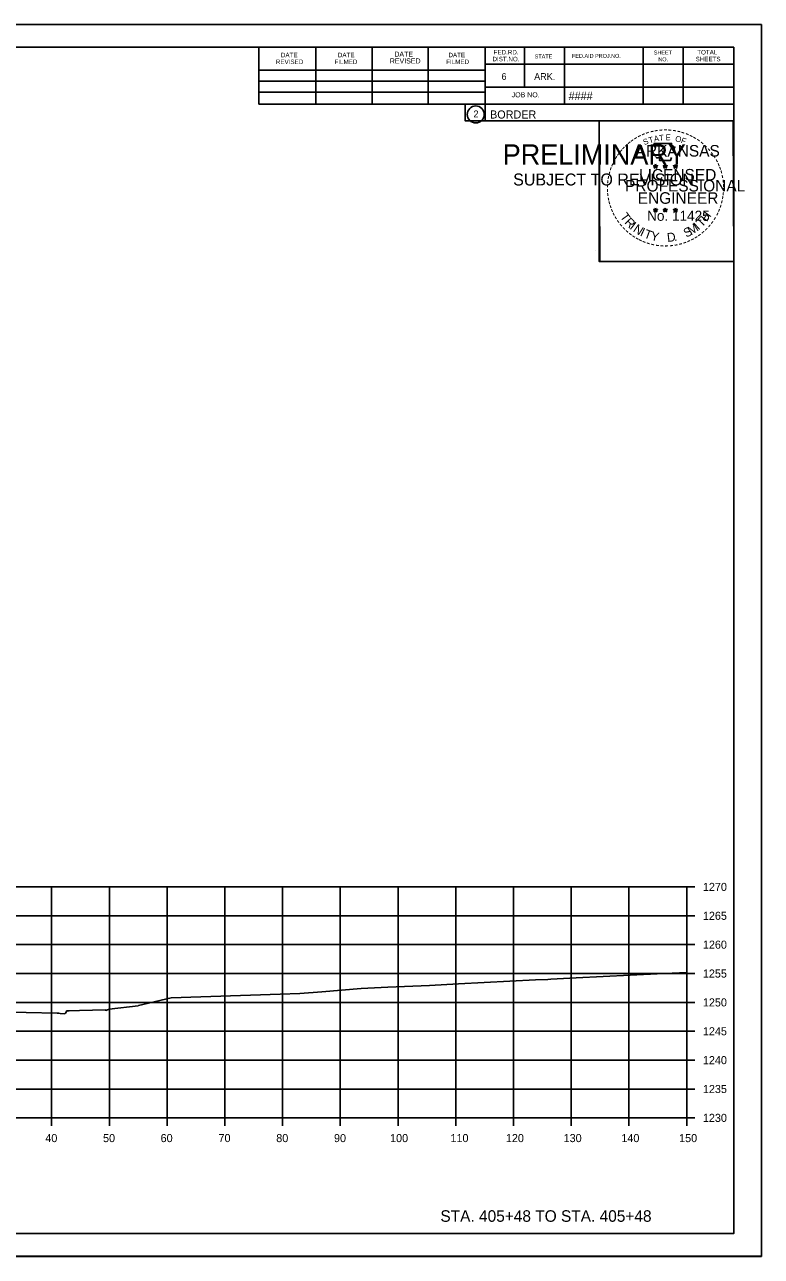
# Model space of a CAD drawing. Extents: x -70 to 701944, y -4 to 666871.
# Drawn here: x 666317.5 to 666445.1, y 658593.7 to 658807.1 of the extents above; entities that cross this region are included whole.
import ezdxf

# ---------------------------------------------------------------- set-up
doc = ezdxf.new("R2010")
doc.units = 0
for name, color, linetype in [('R_Axis', 7, 'Continuous'), ('R_Axis Annot', 7, 'Continuous'), ('R_Border', 7, 'Continuous'), ('R_Border PE', 7, 'Continuous'), ('R_Border Prem', 7, 'Continuous'), ('R_Draft', 7, 'Continuous'), ('R_Exist Surface', 7, 'Continuous'), ('R_Grid', 7, 'Continuous'), ('R_No Plot', 7, 'Continuous')]:
    doc.layers.add(name, color=color, linetype=linetype)

msp = doc.modelspace()

# ---------------------------------------------------------------- linework, layer by layer
at = {"layer": 'R_Axis'}
for p, q in [((666432.14, 658617.73), (666432.14, 658657.73)), ((666433.54, 658657.73), (666432.14, 658657.73)), ((666433.54, 658652.73), (666432.14, 658652.73)), ((666433.54, 658647.73), (666432.14, 658647.73)), ((666433.54, 658642.73), (666432.14, 658642.73)), ((666433.54, 658637.73), (666432.14, 658637.73)), ((666433.54, 658632.73), (666432.14, 658632.73)), ((666433.54, 658627.73), (666432.14, 658627.73)), ((666433.54, 658622.73), (666432.14, 658622.73)), ((666132.14, 658617.73), (666432.14, 658617.73)), ((666322.14, 658616.33), (666322.14, 658617.73)), ((666332.14, 658616.33), (666332.14, 658617.73)), ((666342.14, 658616.33), (666342.14, 658617.73)), ((666352.14, 658616.33), (666352.14, 658617.73)), ((666362.14, 658616.33), (666362.14, 658617.73)), ((666372.14, 658616.33), (666372.14, 658617.73)), ((666382.14, 658616.33), (666382.14, 658617.73)), ((666392.14, 658616.33), (666392.14, 658617.73)), ((666402.14, 658616.33), (666402.14, 658617.73)), ((666412.14, 658616.33), (666412.14, 658617.73)), ((666422.14, 658616.33), (666422.14, 658617.73)), ((666432.14, 658616.33), (666432.14, 658617.73)), ((666433.54, 658617.73), (666432.14, 658617.73))]:
    msp.add_line(p, q, dxfattribs=at)
at = {"layer": 'R_Border'}
for p, q in [((666124.14, 658803.19), (666440.32, 658803.19)), ((666358.06, 658793.31), (666358.06, 658803.19)), ((666367.92, 658793.31), (666367.92, 658802.99)), ((666377.68, 658793.31), (666377.68, 658802.99)), ((666387.36, 658793.31), (666387.36, 658802.99)), ((666397.22, 658803.19), (666397.22, 658790.39)), ((666404.06, 658803.19), (666404.06, 658796.25)), ((666411, 658803.19), (666411, 658793.31)), ((666424.58, 658803.19), (666424.58, 658793.31)), ((666431.52, 658803.19), (666431.52, 658793.31)), ((666440.32, 658597.73), (666440.32, 658803.19)), ((666440.32, 658800.25), (666397.22, 658800.25)), ((666440.32, 658800.27), (666440.32, 658800.27)), ((666358.06, 658799.17), (666397.22, 658799.17)), ((666358.06, 658797.31), (666397.22, 658797.31)), ((666358.06, 658793.31), (666358.06, 658795.37)), ((666358.06, 658795.37), (666397.22, 658795.37)), ((666440.32, 658796.25), (666397.22, 658796.25)), ((666400.18, 658796.25), (666440.32, 658796.25)), ((666440.32, 658793.31), (666358.06, 658793.31)), ((666397.22, 658790.39), (666440.32, 658790.39)), ((666440.32, 658597.73), (666124.14, 658597.73))]:
    msp.add_line(p, q, dxfattribs=at)
msp.add_circle((666395.6, 658791.52), 1.47, dxfattribs=at)
at = {"layer": 'R_Border PE'}
for p, q in [((666426.4, 658782.64), (666426.75, 658782.53)), ((666426.4, 658782.64), (666426.65, 658782.6)), ((666426.4, 658782.64), (666426.64, 658782.52)), ((666426.53, 658782.23), (666426.75, 658782.53)), ((666426.53, 658782.23), (666426.66, 658782.48)), ((666426.53, 658782.23), (666426.75, 658782.45)), ((666426.75, 658782.9), (666426.71, 658782.64)), ((666426.75, 658782.53), (666426.75, 658782.9)), ((666426.75, 658782.9), (666426.8, 658782.65)), ((666427.1, 658782.64), (666426.75, 658782.53)), ((666426.96, 658782.23), (666426.75, 658782.53)), ((666426.96, 658782.23), (666426.75, 658782.45)), ((666427.1, 658782.64), (666426.81, 658782.59)), ((666426.96, 658782.23), (666426.83, 658782.52)), ((666427.1, 658782.64), (666426.89, 658782.54)), ((666428.07, 658782.64), (666428.42, 658782.53)), ((666428.07, 658782.64), (666428.32, 658782.6)), ((666428.07, 658782.64), (666428.31, 658782.52)), ((666428.2, 658782.23), (666428.42, 658782.53)), ((666428.2, 658782.23), (666428.33, 658782.48)), ((666428.2, 658782.23), (666428.42, 658782.45)), ((666428.42, 658782.9), (666428.38, 658782.64)), ((666428.42, 658782.53), (666428.42, 658782.9)), ((666428.42, 658782.9), (666428.47, 658782.65)), ((666428.77, 658782.64), (666428.42, 658782.53)), ((666428.63, 658782.23), (666428.42, 658782.53)), ((666428.63, 658782.23), (666428.42, 658782.45)), ((666428.77, 658782.64), (666428.48, 658782.59)), ((666428.63, 658782.23), (666428.5, 658782.52)), ((666428.77, 658782.64), (666428.56, 658782.54)), ((666429.84, 658782.63), (666430.18, 658782.52)), ((666429.84, 658782.63), (666430.09, 658782.58)), ((666429.84, 658782.63), (666430.07, 658782.51)), ((666429.97, 658782.22), (666430.18, 658782.52)), ((666429.97, 658782.22), (666430.09, 658782.47)), ((666429.97, 658782.22), (666430.18, 658782.44)), ((666430.18, 658782.88), (666430.14, 658782.63)), ((666430.18, 658782.52), (666430.18, 658782.88)), ((666430.18, 658782.88), (666430.23, 658782.63)), ((666430.53, 658782.63), (666430.18, 658782.52)), ((666430.4, 658782.22), (666430.18, 658782.52)), ((666430.4, 658782.22), (666430.18, 658782.44)), ((666430.53, 658782.63), (666430.25, 658782.58)), ((666430.4, 658782.22), (666430.26, 658782.51)), ((666430.53, 658782.63), (666430.33, 658782.53)), ((666426.4, 658775.07), (666426.75, 658774.96)), ((666426.4, 658775.07), (666426.65, 658775.02)), ((666426.4, 658775.07), (666426.63, 658774.95)), ((666426.53, 658774.66), (666426.75, 658774.96)), ((666426.53, 658774.66), (666426.66, 658774.9)), ((666426.53, 658774.66), (666426.74, 658774.88)), ((666426.75, 658775.32), (666426.71, 658775.07)), ((666426.96, 658774.66), (666426.74, 658774.87)), ((666426.75, 658774.96), (666426.75, 658775.32)), ((666426.75, 658775.32), (666426.8, 658775.07)), ((666427.09, 658775.07), (666426.75, 658774.96)), ((666426.96, 658774.66), (666426.75, 658774.96)), ((666427.09, 658775.07), (666426.81, 658775.02)), ((666426.96, 658774.66), (666426.82, 658774.95)), ((666427.09, 658775.07), (666426.89, 658774.97)), ((666428.07, 658775.07), (666428.42, 658774.96)), ((666428.07, 658775.07), (666428.32, 658775.02)), ((666428.07, 658775.07), (666428.3, 658774.95)), ((666428.2, 658774.66), (666428.42, 658774.96)), ((666428.2, 658774.66), (666428.33, 658774.9)), ((666428.2, 658774.66), (666428.41, 658774.88)), ((666428.42, 658775.32), (666428.37, 658775.07)), ((666428.63, 658774.66), (666428.41, 658774.87)), ((666428.42, 658774.96), (666428.42, 658775.32)), ((666428.42, 658775.32), (666428.46, 658775.07)), ((666428.76, 658775.07), (666428.42, 658774.96)), ((666428.63, 658774.66), (666428.42, 658774.96)), ((666428.76, 658775.07), (666428.48, 658775.02)), ((666428.63, 658774.66), (666428.49, 658774.95)), ((666428.76, 658775.07), (666428.56, 658774.97)), ((666429.83, 658775.06), (666430.18, 658774.95)), ((666429.83, 658775.06), (666430.09, 658775.01)), ((666429.83, 658775.06), (666430.07, 658774.94)), ((666429.97, 658774.65), (666430.18, 658774.95)), ((666429.97, 658774.65), (666430.09, 658774.89)), ((666429.97, 658774.65), (666430.18, 658774.87)), ((666430.18, 658775.31), (666430.14, 658775.06)), ((666430.18, 658774.95), (666430.18, 658775.31)), ((666430.18, 658775.31), (666430.23, 658775.06)), ((666430.53, 658775.06), (666430.18, 658774.95)), ((666430.4, 658774.65), (666430.18, 658774.95)), ((666430.4, 658774.65), (666430.18, 658774.86)), ((666430.53, 658775.06), (666430.24, 658775.01)), ((666430.4, 658774.65), (666430.26, 658774.94)), ((666430.53, 658775.06), (666430.33, 658774.96))]:
    msp.add_line(p, q, dxfattribs=at)
for points in [[(666426.44, 658786.52), (666426.71, 658785.69)], [(666429.95, 658785.6), (666430.1, 658785.88), (666429.41, 658785.86), (666429.56, 658786.52), (666426.44, 658786.52)], [(666426.75, 658782.9), (666426.96, 658782.23), (666426.4, 658782.64), (666427.1, 658782.64), (666426.53, 658782.23), (666426.75, 658782.9)], [(666426.93, 658784.1), (666426.93, 658784.01), (666427.5, 658783.99), (666427.44, 658783.52), (666429.31, 658783.52), (666429.51, 658784.05)], [(666428.42, 658782.9), (666428.63, 658782.23), (666428.07, 658782.64), (666428.77, 658782.64), (666428.2, 658782.23), (666428.42, 658782.9)], [(666430.18, 658782.88), (666430.4, 658782.22), (666429.84, 658782.63), (666430.53, 658782.63), (666429.97, 658782.22), (666430.18, 658782.88)], [(666426.75, 658775.32), (666426.96, 658774.66), (666426.4, 658775.07), (666427.09, 658775.07), (666426.53, 658774.66), (666426.75, 658775.32)], [(666428.42, 658775.32), (666428.63, 658774.66), (666428.07, 658775.07), (666428.76, 658775.07), (666428.2, 658774.66), (666428.42, 658775.32)], [(666430.18, 658775.31), (666430.4, 658774.65), (666429.83, 658775.06), (666430.53, 658775.06), (666429.97, 658774.65), (666430.18, 658775.31)]]:
    msp.add_lwpolyline(points, dxfattribs=at)
for centre, radius in [((666426.75, 658782.53), 0.172), ((666426.75, 658782.53), 0.145), ((666426.75, 658782.53), 0.116), ((666426.75, 658782.53), 0.0991), ((666426.75, 658782.53), 0.0747), ((666426.75, 658782.53), 0.0495), ((666426.75, 658782.53), 0.0296), ((666428.42, 658782.53), 0.172), ((666428.42, 658782.53), 0.145), ((666428.42, 658782.53), 0.116), ((666428.42, 658782.53), 0.0991), ((666428.42, 658782.53), 0.0747), ((666428.42, 658782.53), 0.0495), ((666428.42, 658782.53), 0.0296), ((666430.18, 658782.52), 0.172), ((666430.18, 658782.52), 0.145), ((666430.18, 658782.52), 0.116), ((666430.18, 658782.52), 0.0991), ((666430.18, 658782.52), 0.0747), ((666430.18, 658782.52), 0.0495), ((666430.18, 658782.52), 0.0296), ((666426.75, 658774.96), 0.172), ((666426.75, 658774.96), 0.145), ((666426.75, 658774.96), 0.116), ((666426.75, 658774.96), 0.0991), ((666426.75, 658774.96), 0.0747), ((666426.75, 658774.96), 0.0495), ((666426.75, 658774.96), 0.0296), ((666428.41, 658774.96), 0.172), ((666428.41, 658774.96), 0.145), ((666428.41, 658774.96), 0.116), ((666428.41, 658774.96), 0.0991), ((666428.41, 658774.96), 0.0747), ((666428.41, 658774.96), 0.0495), ((666428.41, 658774.96), 0.0296), ((666430.18, 658774.95), 0.172), ((666430.18, 658774.95), 0.145), ((666430.18, 658774.95), 0.116), ((666430.18, 658774.95), 0.0991), ((666430.18, 658774.95), 0.0747), ((666430.18, 658774.95), 0.0495), ((666430.18, 658774.95), 0.0296)]:
    msp.add_circle(centre, radius, dxfattribs=at)
at = {"layer": 'R_Exist Surface'}
msp.add_lwpolyline([(666314.13, 658636.06), (666317.73, 658635.97), (666323.11, 658635.85), (666323.39, 658635.84), (666323.65, 658635.83), (666324.44, 658635.75), (666324.53, 658635.86), (666324.8, 658636.28), (666324.98, 658636.29), (666324.98, 658636.29), (666325.17, 658636.29), (666325.17, 658636.29), (666326.96, 658636.34), (666331.47, 658636.46), (666331.51, 658636.34), (666332.13, 658636.54), (666337.12, 658637.16), (666337.21, 658637.19), (666342.83, 658638.52), (666361.73, 658639.15), (666365.11, 658639.3), (666368.95, 658639.58), (666375.78, 658640.15), (666380.39, 658640.37), (666387.59, 658640.68), (666392.59, 658640.94), (666405.97, 658641.61), (666408.08, 658641.71), (666408.6, 658641.74), (666413.02, 658641.97), (666427.01, 658642.7), (666432.14, 658642.9)], dxfattribs=at)
at = {"layer": 'R_Grid'}
for p, q in [((666132.14, 658657.73), (666432.14, 658657.73)), ((666322.14, 658617.73), (666322.14, 658657.73)), ((666332.14, 658617.73), (666332.14, 658657.73)), ((666342.14, 658617.73), (666342.14, 658657.73)), ((666352.14, 658617.73), (666352.14, 658657.73)), ((666362.14, 658617.73), (666362.14, 658657.73)), ((666372.14, 658617.73), (666372.14, 658657.73)), ((666382.14, 658617.73), (666382.14, 658657.73)), ((666392.14, 658617.73), (666392.14, 658657.73)), ((666402.14, 658617.73), (666402.14, 658657.73)), ((666412.14, 658617.73), (666412.14, 658657.73)), ((666422.14, 658617.73), (666422.14, 658657.73)), ((666432.14, 658617.73), (666432.14, 658657.73)), ((666132.14, 658652.73), (666432.14, 658652.73)), ((666132.14, 658647.73), (666432.14, 658647.73)), ((666132.14, 658642.73), (666432.14, 658642.73)), ((666132.14, 658637.73), (666432.14, 658637.73)), ((666132.14, 658632.73), (666432.14, 658632.73)), ((666132.14, 658627.73), (666432.14, 658627.73)), ((666132.14, 658622.73), (666432.14, 658622.73)), ((666132.14, 658617.73), (666432.14, 658617.73))]:
    msp.add_line(p, q, dxfattribs=at)
at = {"layer": 'R_No Plot'}
for p, q in [((666111.74, 658807.08), (666445.07, 658807.08)), ((666416.35, 658767.93), (666416.35, 658767.93)), ((666111.74, 658593.75), (666445.07, 658593.75))]:
    msp.add_line(p, q, dxfattribs=at)
for points in [[(666111.73, 658807.08), (666445.07, 658807.08), (666445.07, 658593.74), (666111.73, 658593.74)], [(666358.06, 658803.19), (666358.06, 658793.31), (666393.79, 658793.31), (666393.79, 658790.39), (666416.99, 658790.39), (666416.99, 658766.05), (666440.32, 658766.05), (666440.32, 658597.73), (666124.14, 658597.73), (666124.14, 658803.19)], [(666416.99, 658790.39), (666440.2, 658790.39), (666440.32, 658766.05), (666417.11, 658766.05)]]:
    msp.add_lwpolyline(points, close=True, dxfattribs=at)

# ---------------------------------------------------------------- texts
at = {"layer": 'R_Axis Annot'}
for s, p in [('1270', (666434.94, 658657.03)), ('1265', (666434.94, 658652.03)), ('1260', (666434.94, 658647.03)), ('1255', (666434.94, 658642.03)), ('1250', (666434.94, 658637.03)), ('1245', (666434.94, 658632.03)), ('1240', (666434.94, 658627.03)), ('1235', (666434.94, 658622.03)), ('1230', (666434.94, 658617.03)), ('40', (666321.05, 658613.53)), ('50', (666331.05, 658613.53)), ('60', (666341.02, 658613.53)), ('70', (666351.05, 658613.53)), ('80', (666361.05, 658613.53)), ('90', (666371.05, 658613.53)), ('100', (666380.76, 658613.53)), ('110', (666391.22, 658613.53)), ('120', (666400.82, 658613.53)), ('130', (666410.82, 658613.53)), ('140', (666420.82, 658613.53)), ('150', (666430.82, 658613.53))]:
    msp.add_text(s, height=1.4, dxfattribs=at).set_placement(p)
at = {"layer": 'R_Border'}
for s, height, p in [('DATE', 0.782, (666361.86, 658801.43)), ('DATE', 0.782, (666371.72, 658801.43)), ('DATE', 0.879, (666381.5, 658801.53)), ('DATE', 0.782, (666390.88, 658801.43)), ('DIST.NO.', 0.782, (666398.5, 658800.73)), ('FED.RD.', 0.782, (666398.7, 658801.91)), ('STATE', 0.684, (666405.82, 658801.23)), ('FED.AID PROJ.NO.', 0.684, (666412.28, 658801.33)), ('SHEET', 0.684, (666426.44, 658801.91)), ('SHEETS', 0.782, (666433.68, 658800.73)), ('TOTAL', 0.782, (666433.96, 658801.91)), ('REVISED', 0.782, (666360.98, 658800.25)), ('FILMED', 0.782, (666371.14, 658800.25)), ('REVISED', 0.879, (666380.72, 658800.35)), ('FILMED', 0.782, (666390.48, 658800.25)), ('NO.', 0.684, (666427.22, 658800.73)), ('6', 1.17, (666400.06, 658797.51)), ('ARK.', 1.172, (666405.72, 658797.51)), ('JOB NO.', 0.879, (666401.82, 658794.49)), ('####', 1.4, (666411.69, 658794.05)), ('2', 1.17, (666395.22, 658791.04)), ('BORDER', 1.4, (666398.08, 658790.82))]:
    msp.add_text(s, height=height, rotation=360, dxfattribs=at).set_placement(p)
at = {"layer": 'R_Border PE'}
for s, height, rotation, p in [('-', 1.6, 13.6301, (666425.94, 658787.89)), ('-', 1.6, 10.2193, (666426.62, 658788.05)), ('-', 1.6, 5.8968, (666427.35, 658788.16)), ('-', 1.6, 0.1862, (666428.12, 658788.23)), ('-', 1.6, 357.743, (666428.84, 658788.22)), ('-', 1.6, 352.1617, (666429.59, 658788.16)), ('-', 1.6, 347.2049, (666430.31, 658788.05)), ('-', 1.6, 38.9507, (666422.27, 658785.92)), ('-', 1.6, 36.2317, (666422.75, 658786.3)), ('-', 1.6, 34.0636, (666423.33, 658786.69)), ('-', 1.6, 28.7918, (666423.92, 658787.06)), ('-', 1.6, 24.3072, (666424.56, 658787.38)), ('S', 1, 21.594, (666424.8, 658786.2)), ('-', 1.6, 19.1761, (666425.19, 658787.65)), ('T', 1, 16.4036, (666425.71, 658786.53)), ('A', 1, 11.2132, (666426.54, 658786.78)), ('T', 1, 6.0228, (666427.39, 658786.95)), ('E', 1, 0.8323, (666428.49, 658787.06)), ('O', 1, 350.4515, (666430.1, 658786.85)), ('F', 1, 340.0707, (666431.05, 658786.62)), ('-', 1.6, 342.3362, (666430.94, 658787.89)), ('-', 1.6, 337.8551, (666431.68, 658787.67)), ('-', 1.6, 334.1211, (666432.31, 658787.4)), ('-', 1.6, 329.6409, (666432.89, 658787.12)), ('-', 1.6, 325.8627, (666433.53, 658786.76)), ('-', 1.6, 320.5297, (666434.14, 658786.33)), ('-', 1.6, 54.2325, (666420.58, 658783.97)), ('-', 1.6, 50.6142, (666420.99, 658784.54)), ('-', 1.6, 48.423, (666421.39, 658785.02)), ('-', 1.6, 42.9622, (666421.84, 658785.5)), ('ARKANSAS', 2, 360, (666423.3, 658784.23)), ('-', 1.6, 315.5786, (666434.74, 658785.84)), ('-', 1.6, 309.8797, (666435.31, 658785.29)), ('-', 1.6, 306.6522, (666435.83, 658784.69)), ('-', 1.4, 303.6753, (666436.32, 658784.12)), ('-', 1.6, 72.3945, (666419.46, 658781.59)), ('-', 1.6, 67.7743, (666419.68, 658782.22)), ('-', 1.6, 62.8713, (666419.94, 658782.83)), ('-', 1.6, 58.0706, (666420.25, 658783.44)), ('DWB', 0.01, 360, (666426.74, 658782.52)), ('DWB', 0.01, 360, (666428.41, 658782.52)), ('DWB', 0.01, 360, (666430.17, 658782.51)), ('-', 1.6, 299.6684, (666436.64, 658783.51)), ('-', 1.6, 294.6628, (666436.96, 658782.9)), ('-', 1.6, 290.5728, (666437.22, 658782.33)), ('-', 1.6, 85.1863, (666419.05, 658779.47)), ('-', 1.6, 81.2013, (666419.13, 658780.16)), ('-', 1.6, 75.461, (666419.26, 658780.87)), ('PROFESSIONAL', 2, 360, (666421.47, 658778.18)), ('LICENSED', 2, 360, (666423.89, 658780.08)), ('-', 1.6, 285.1233, (666437.45, 658781.75)), ('-', 1.6, 280.5493, (666437.65, 658781)), ('-', 1.6, 276.5962, (666437.81, 658780.24)), ('-', 1.6, 94.1959, (666419.06, 658778.04)), ('-', 1.6, 89.0622, (666419.03, 658778.77)), ('ENGINEER', 2, 360, (666423.66, 658776.05)), ('-', 1.6, 263.5172, (666437.89, 658778.22)), ('-', 1.6, 274.3301, (666437.87, 658779.51)), ('-', 1.6, 269.9407, (666437.91, 658778.88)), ('-', 1.6, 98.9479, (666419.14, 658777.38)), ('-', 1.6, 101.7149, (666419.27, 658776.64)), ('-', 1.6, 105.4578, (666419.43, 658776.05)), ('-', 1.6, 252.8681, (666437.53, 658776.16)), ('-', 1.6, 255.7626, (666437.71, 658776.88)), ('-', 1.6, 260.9953, (666437.82, 658777.56)), ('-', 1.6, 109.0874, (666419.65, 658775.42)), ('-', 1.6, 114.0643, (666419.9, 658774.82)), ('-', 1.6, 115.7289, (666420.21, 658774.2)), ('-', 1.6, 120.4471, (666420.56, 658773.62)), ('T', 1.54, 306.0406, (666420.51, 658773.8)), ('No. 11425', 1.757, 360, (666425.28, 658773.1)), ('DWB', 0.01, 360, (666426.73, 658774.95)), ('DWB', 0.01, 360, (666428.4, 658774.95)), ('DWB', 0.01, 360, (666430.17, 658774.94)), ('T', 1.54, 46.6444, (666434.74, 658771.89)), ('H', 1.54, 54.6088, (666435.63, 658772.83)), ('-', 1.6, 239.0712, (666436.65, 658774.11)), ('-', 1.6, 244.6197, (666437.04, 658774.86)), ('-', 1.6, 247.8887, (666437.3, 658775.49)), ('-', 1.6, 125.8934, (666420.97, 658773.06)), ('-', 1.6, 130.7181, (666421.43, 658772.5)), ('-', 1.6, 134.2238, (666421.95, 658771.96)), ('R', 1.54, 314.005, (666421.27, 658772.75)), ('I', 1.54, 321.9694, (666422.17, 658771.82)), ('N', 1.54, 326.5002, (666422.74, 658771.34)), ('I', 1.54, 335.3603, (666423.94, 658770.56)), ('T', 1.54, 339.8912, (666424.61, 658770.23)), ('S', 1.54, 26.9312, (666432.05, 658770.16)), ('M', 1.54, 32.6563, (666432.89, 658770.56)), ('I', 1.54, 42.1136, (666434.17, 658771.41)), ('-', 1.6, 225.7653, (666435.34, 658772.33)), ('-', 1.6, 231.2538, (666435.82, 658772.89)), ('-', 1.6, 233.8452, (666436.25, 658773.46)), ('-', 1.6, 138.9338, (666422.47, 658771.5)), ('-', 1.6, 144.6463, (666423.03, 658771.09)), ('-', 1.6, 148.0898, (666423.59, 658770.72)), ('-', 1.6, 151.5704, (666424.17, 658770.39)), ('-', 1.6, 154.6002, (666424.69, 658770.15)), ('-', 1.6, 158.5612, (666425.31, 658769.89)), ('Y', 1.54, 347.8556, (666425.82, 658769.79)), ('D', 1.54, 6.3969, (666428.81, 658769.43)), ('.', 1.54, 13.7642, (666430, 658769.55)), ('-', 1.6, 200.7184, (666431.93, 658770.02)), ('-', 1.6, 204.2516, (666432.55, 658770.29)), ('-', 1.6, 207.3568, (666433.17, 658770.61)), ('-', 1.6, 212.2491, (666433.73, 658770.96)), ('-', 1.6, 215.7363, (666434.27, 658771.35)), ('-', 1.6, 221.0851, (666434.81, 658771.82)), ('-', 1.6, 162.7983, (666426, 658769.68)), ('-', 1.6, 167.5555, (666426.72, 658769.52)), ('-', 1.6, 173.1155, (666427.49, 658769.41)), ('-', 1.6, 176.5183, (666428.24, 658769.35)), ('-', 1.6, 181.5918, (666428.98, 658769.37)), ('-', 1.6, 185.8167, (666429.79, 658769.45)), ('-', 1.6, 191.2858, (666430.52, 658769.58)), ('-', 1.6, 195.4743, (666431.25, 658769.78))]:
    msp.add_text(s, height=height, rotation=rotation, dxfattribs=at).set_placement(p)
at = {"layer": 'R_Border Prem'}
for s, height, p in [('PRELIMINARY', 3.5, (666400.27, 658782.85)), ('DWB', 0.01, (666401.01, 658784.7)), ('SUBJECT TO REVISION', 2.0751, (666402.08, 658779.22))]:
    msp.add_text(s, height=height, rotation=360, dxfattribs=at).set_placement(p)
at = {"layer": 'R_Draft'}
msp.add_text('STA. 405+48 TO STA. 405+48', height=2, dxfattribs=at).set_placement((666389.48, 658599.73))

doc.saveas('drawing.dxf')
